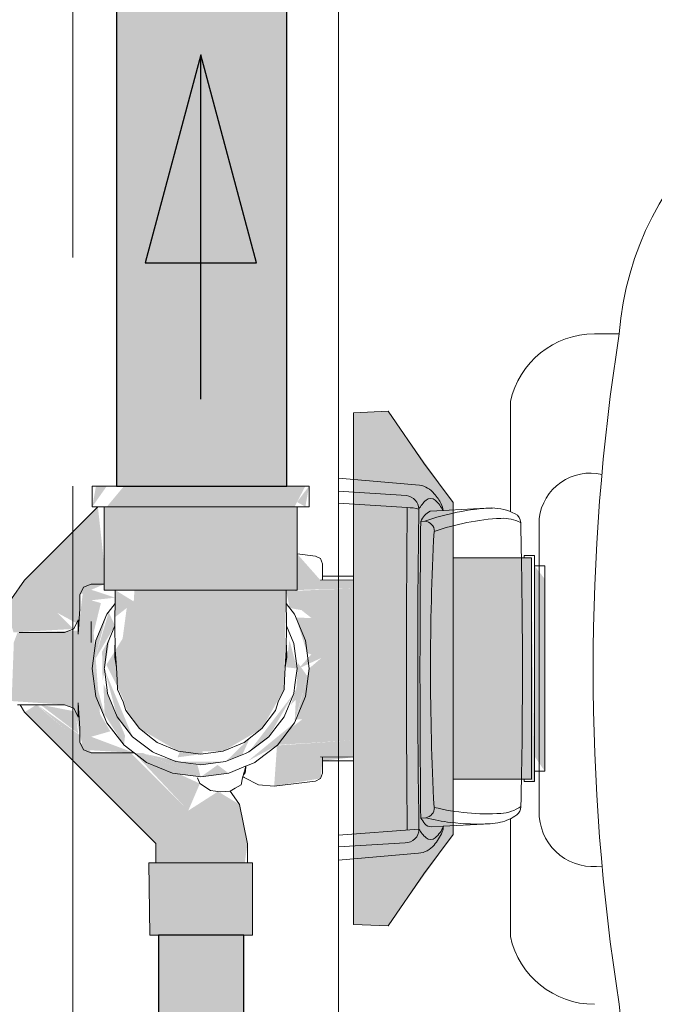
# Model space of a CAD drawing. Header units: millimetres. Extents: x 567 to 934, y -1 to 364.
# Tile 489 of 656: x 766.943 to 767.311, y 46.831 to 47.403. Entities that reach past the tile are written whole.
import ezdxf

# ---------------------------------------------------------------- set-up
doc = ezdxf.new("R2010")
doc.units = ezdxf.units.MM
doc.header["$MEASUREMENT"] = 0
doc.linetypes.add('HIDDEN2', pattern=[0.47625, 0.3175, -0.15875])
for name, color, linetype, lineweight in [('AF-Condutos', 140, 'Continuous', 25), ('AF-Conexões', 152, 'Continuous', 18), ('AF-Curva de transposição', 152, 'Continuous', 18), ('AF-Peça de utilização', 152, 'Continuous', 18), ('AF-Registro', 253, 'Continuous', 18), ('AF-Sentido conduto', 140, 'Continuous', 30), ('DI-Detalhes', 1, 'HIDDEN2', 9)]:
    doc.layers.add(name, color=color, linetype=linetype, lineweight=lineweight)
doc.layers.add('ARQ FINA', color=8, linetype='Continuous')

msp = doc.modelspace()

# ---------------------------------------------------------------- hatches: boundary and pattern name
at = {"layer": 'AF-Condutos', "linetype": 'Continuous'}
for points in [[(767.0073562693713, 47.13169046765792), (767.0073562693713, 49.22269876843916), (766.9988992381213, 47.13169046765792)], [(766.9988992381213, 49.22269876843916), (766.9988992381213, 47.13169046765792), (767.0073405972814, 49.2188238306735)], [(767.0073562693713, 47.13169046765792), (767.0425808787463, 47.13169046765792), (767.0425808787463, 49.22269876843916), (767.0228054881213, 49.22269876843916)], [(767.0073562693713, 47.13169046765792), (767.0228054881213, 49.22269876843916), (767.0073562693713, 49.22269876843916)], [(767.0425808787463, 47.13169046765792), (767.0632595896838, 47.13169046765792), (767.0632595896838, 49.22269876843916), (767.0425808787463, 49.22269876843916)], [(767.0978054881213, 47.13169046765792), (767.0978054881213, 49.22269876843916), (767.0632595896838, 49.22269876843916), (767.0632595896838, 47.13169046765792), (767.0667459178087, 47.53662128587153), (767.0667459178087, 47.13169046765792)], [(767.0667459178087, 47.53662128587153), (767.0632595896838, 47.13169046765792), (767.0667459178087, 47.13169046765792)], [(767.0728054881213, 46.37035379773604), (767.0728054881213, 46.87071329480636), (767.0233523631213, 46.87071329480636), (767.0233523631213, 46.37035379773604)]]:
    msp.add_hatch(color=151, dxfattribs=at).paths.add_polyline_path(points)
at = {"layer": 'AF-Conexões', "linetype": 'Continuous'}
for points in [[(766.9848074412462, 47.11969095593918), (766.9932449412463, 47.13169046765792), (766.9869509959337, 47.13169046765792)], [(767.1023660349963, 47.13169046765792), (767.0032595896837, 47.13169046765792), (766.9932449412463, 47.11969095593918), (767.0923562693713, 47.11969095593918)], [(767.1086599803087, 47.13169046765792), (767.1023660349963, 47.13169046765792), (767.0923562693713, 47.11969095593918), (767.1023660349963, 47.11969095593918)], [(767.1086599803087, 47.11969095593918), (767.1108084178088, 47.13169046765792), (767.1038064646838, 47.12243715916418)], [(766.9918045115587, 47.07129068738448), (767.1038064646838, 47.07129068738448), (767.1038064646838, 47.11969095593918), (766.9918045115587, 47.11969095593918)], [(767.0050801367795, 47.00064508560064), (767.0122049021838, 46.99079080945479), (767.0347586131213, 46.97760294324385), (767.0608523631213, 46.97760294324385), (767.0834109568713, 46.99079080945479), (767.0962381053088, 47.0135526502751), (767.0975174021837, 47.07129068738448), (767.0093045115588, 47.07129068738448), (767.008695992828, 47.06118188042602), (767.0139235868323, 47.06155833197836), (766.9980984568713, 47.07129068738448), (766.9979959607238, 47.05550894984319), (767.0048058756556, 47.06085214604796), (766.9992638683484, 47.01909845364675)], [(766.9932449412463, 47.05719095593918), (766.9869509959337, 47.04199686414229), (766.9848074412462, 47.02569071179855)], [(766.9943448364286, 47.05840798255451), (766.9860494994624, 47.030327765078), (766.9979997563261, 47.0506129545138)], [(766.9950821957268, 47.04348776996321), (766.9905046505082, 47.03555893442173), (766.990810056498, 47.01820494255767)], [(767.0037370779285, 47.00621085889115), (767.0037827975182, 47.04523786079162), (766.9930105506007, 47.02790112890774)], [(767.0974386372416, 47.02644546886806), (767.1038064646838, 47.02569071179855), (767.0993766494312, 47.04222861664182)], [(766.9848074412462, 47.02569071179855), (766.9869509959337, 47.00938455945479), (766.9932449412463, 46.99419046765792)], [(766.9918506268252, 47.02534061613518), (766.9993093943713, 46.99769083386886), (767.0082107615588, 46.98609293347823)], [(767.1023660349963, 46.99419046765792), (767.1096643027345, 47.02142178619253), (767.1042534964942, 47.02908446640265)], [(766.9913159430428, 47.01698392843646), (766.9919384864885, 46.99906793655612), (767.0032595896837, 46.98114298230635), (767.0038477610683, 46.98673697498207)], [(767.0874050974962, 46.98609293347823), (767.1018972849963, 47.01119669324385), (767.0758084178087, 46.97719278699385)], [(767.0489094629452, 46.97601565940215), (767.0478054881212, 47.00658527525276), (767.0343407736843, 46.97407939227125)], [(767.0923562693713, 46.98114298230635), (767.1023660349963, 46.99419046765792), (767.0752531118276, 46.97198648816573)], [(767.071995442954, 46.97561352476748), (767.0763951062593, 46.98533088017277), (767.0626901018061, 46.97198648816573)], [(767.009064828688, 46.97668802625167), (767.0315017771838, 46.96483682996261), (767.0478054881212, 46.96269083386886), (767.0140144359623, 46.97668802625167)], [(767.0159987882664, 46.97594564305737), (767.0478054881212, 46.96269083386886), (767.0459937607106, 46.96945251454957)], [(767.0333133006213, 46.97159891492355), (767.0478054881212, 46.96969095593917), (767.0623025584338, 46.97159891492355)], [(767.0576291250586, 46.96966326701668), (767.0478054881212, 46.96269083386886), (767.0641140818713, 46.96483682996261)]]:
    msp.add_hatch(color=161, dxfattribs=at).paths.add_polyline_path(points)
at = {"layer": 'AF-Curva de transposição', "linetype": 'Continuous'}
for points in [[(766.9346365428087, 47.06164224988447), (766.9389784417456, 47.04668863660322), (766.9738288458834, 47.04869164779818), (766.9644168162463, 47.05810282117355), (766.9918045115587, 47.08548985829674), (766.9880573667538, 47.11969095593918), (766.9454422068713, 47.07707682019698)], [(766.9769955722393, 47.05129682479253), (766.9776590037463, 47.06863993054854), (766.9918045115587, 47.07468851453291), (766.9918045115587, 47.08548985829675), (766.9644168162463, 47.05810282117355)], [(767.0749539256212, 46.92374552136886), (767.0703884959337, 46.94667398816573), (767.0578865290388, 46.95421871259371), (767.0406082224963, 46.94313455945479), (766.9927100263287, 46.97668802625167), (766.9848260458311, 46.97668802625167), (766.9523829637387, 47.00468790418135), (766.9454422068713, 47.00035013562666), (767.0216336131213, 46.92416056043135), (767.0218045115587, 46.91271341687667), (767.0734304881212, 46.91271341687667)], [(766.9776590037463, 46.98273661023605), (766.9776590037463, 46.98691599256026), (766.9527396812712, 47.00468790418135)], [(766.9546586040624, 47.00468790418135), (766.9765896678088, 46.98798060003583), (766.9749910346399, 47.00071770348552)], [(767.0406082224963, 46.94313455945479), (767.0070539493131, 46.97668802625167), (766.9927100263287, 46.97668802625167)], [(767.0473123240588, 46.95879495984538), (767.009064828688, 46.97668802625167), (767.0406082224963, 46.94313455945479)], [(767.0181863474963, 46.87071329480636), (767.0199050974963, 46.87071329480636), (767.0264529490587, 46.91271341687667), (767.0176052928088, 46.91271341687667)], [(767.0780056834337, 46.87071329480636), (767.0691629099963, 46.91271341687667), (767.0264529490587, 46.91271341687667), (767.0199050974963, 46.87071329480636)], [(767.0780056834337, 46.87071329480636), (767.0780056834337, 46.91271341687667), (767.0691629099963, 46.91271341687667)]]:
    msp.add_hatch(color=161, dxfattribs=at).paths.add_polyline_path(points)
at = {"layer": 'AF-Peça de utilização', "linetype": 'Continuous'}
for points in [[(767.238972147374, 46.96140482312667), (767.2418045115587, 46.96005228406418), (767.2400027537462, 47.08360374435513)], [(767.2418045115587, 47.08536234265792), (767.2418045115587, 46.97473086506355), (767.2478054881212, 46.96601969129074), (767.2478054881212, 47.07765238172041)]]:
    msp.add_hatch(color=161, dxfattribs=at).paths.add_polyline_path(points)
at = {"layer": 'AF-Registro', "linetype": 'Continuous'}
for points in [[(767.1946121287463, 47.12213114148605), (767.1567800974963, 47.17522623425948), (767.1366091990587, 47.17434183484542), (767.1366091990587, 46.98358805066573), (767.1567800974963, 46.94195413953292), (767.1366091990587, 46.9012479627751), (767.1366091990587, 46.87703958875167), (767.1567800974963, 46.87615518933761), (767.1946121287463, 46.92925028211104)], [(767.1038064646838, 47.09237706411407), (767.1038064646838, 47.07129068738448), (767.1366091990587, 47.07227030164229), (767.1366091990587, 47.07718851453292), (767.1173806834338, 47.07701944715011)], [(767.2400027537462, 46.96140482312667), (767.2400027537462, 47.08997660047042), (767.1946121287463, 47.08997660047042), (767.1946121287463, 46.96140482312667)], [(766.9413894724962, 47.04668863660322), (766.9392068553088, 47.04087808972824), (766.9379511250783, 47.00678730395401), (766.9687332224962, 47.00468790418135), (766.9740994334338, 47.00257913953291), (766.9797195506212, 46.97843363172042), (767.009064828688, 46.97668802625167), (766.9841629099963, 46.98604593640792), (766.9952968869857, 46.98923690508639), (766.9892705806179, 46.999368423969), (766.9841629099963, 47.06532938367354), (766.9980696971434, 47.0668624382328), (766.9797195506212, 47.07294290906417), (766.9765896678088, 47.04777750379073)], [(767.1366091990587, 47.07227030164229), (767.0975217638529, 47.0706191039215), (767.0995869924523, 47.06081337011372), (767.1366091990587, 47.05447672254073)], [(766.9898053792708, 47.06371033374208), (766.9841629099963, 47.06532938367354), (766.9841629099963, 47.04082926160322)], [(767.1063329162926, 47.05965875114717), (767.112157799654, 47.05504837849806), (767.1366091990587, 47.05447672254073)], [(767.1031664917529, 47.05525858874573), (767.1096277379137, 47.03465180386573), (767.1366091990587, 47.02568766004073), (767.1366091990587, 47.05447672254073)], [(767.1366091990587, 46.99689798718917), (767.1366091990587, 47.02568766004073), (767.1179774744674, 47.03187774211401), (767.1108080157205, 47.02568766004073), (767.1031636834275, 46.99611605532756)], [(767.1179774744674, 47.03187774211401), (767.1120336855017, 47.03385246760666), (767.1046756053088, 47.02568766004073)], [(767.1092462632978, 47.01383431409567), (767.1034988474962, 47.01468729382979), (767.1002127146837, 47.00460245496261)], [(767.1366091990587, 46.98402323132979), (767.1366091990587, 46.99689798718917), (767.0995814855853, 46.99056087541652), (767.0924714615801, 46.98129313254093)], [(767.0995814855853, 46.99056087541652), (767.1366091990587, 46.99689798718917), (767.1069233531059, 46.99620395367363)], [(767.1174392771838, 46.96184000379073), (767.118592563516, 46.97198648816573), (767.1366091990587, 46.97418802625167), (767.1366091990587, 46.98402323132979), (767.092148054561, 46.98098325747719), (767.0905154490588, 46.95737650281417)], [(767.1567800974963, 46.94195413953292), (767.1366091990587, 46.98358805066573), (767.1366091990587, 46.9012479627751)]]:
    msp.add_hatch(color=254, dxfattribs=at).paths.add_polyline_path(points)

# ---------------------------------------------------------------- linework, layer by layer
at = {"layer": 'AF-Condutos'}
for p, q in [((766.9988992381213, 49.22269876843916), (766.9988992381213, 47.13169046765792)), ((767.0978054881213, 47.13169046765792), (767.0978054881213, 47.49949076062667)), ((766.9988992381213, 47.13169046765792), (767.0000571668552, 47.13169046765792)), ((767.0000571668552, 47.13169046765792), (767.0073562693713, 47.13169046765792)), ((767.0073562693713, 47.13169046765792), (767.0228054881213, 47.13169046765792)), ((767.0228054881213, 47.13169046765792), (767.0425808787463, 47.13169046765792)), ((767.0425808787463, 47.13169046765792), (767.0632595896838, 47.13169046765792)), ((767.0632595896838, 47.13169046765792), (767.0667459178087, 47.13169046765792)), ((767.0667459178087, 47.13169046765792), (767.0812625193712, 47.13169046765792)), ((767.0812625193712, 47.13169046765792), (767.0934841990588, 47.13169046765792)), ((767.0934841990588, 47.13169046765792), (767.0978054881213, 47.13169046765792)), ((767.0233523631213, 46.87071329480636), (767.0233523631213, 46.37035379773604)), ((767.0275808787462, 46.87071329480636), (767.0233523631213, 46.87071329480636)), ((767.0353054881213, 46.87071329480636), (767.0275808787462, 46.87071329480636)), ((767.0451931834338, 46.87071329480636), (767.0353054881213, 46.87071329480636)), ((767.0555300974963, 46.87071329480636), (767.0451931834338, 46.87071329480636)), ((767.0645340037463, 46.87071329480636), (767.0555300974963, 46.87071329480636)), ((767.0706472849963, 46.87071329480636), (767.0645340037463, 46.87071329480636)), ((767.0728054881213, 46.87071329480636), (767.0706472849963, 46.87071329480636)), ((767.0728054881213, 46.37035379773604), (767.0728054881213, 46.87071329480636))]:
    msp.add_line(p, q, dxfattribs=at)
at = {"layer": 'AF-Conexões'}
for p, q in [((766.9848074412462, 47.13169046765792), (766.9848074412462, 47.11969095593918)), ((766.9869509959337, 47.13169046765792), (766.9848074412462, 47.13169046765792)), ((766.9932449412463, 47.13169046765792), (766.9869509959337, 47.13169046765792)), ((766.9988992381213, 47.13169046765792), (766.9932449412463, 47.13169046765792)), ((767.0000571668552, 47.13169046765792), (766.9988992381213, 47.13169046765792)), ((767.0032595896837, 47.13169046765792), (767.0000571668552, 47.13169046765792)), ((767.0163064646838, 47.13169046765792), (767.0032595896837, 47.13169046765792)), ((767.0315017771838, 47.13169046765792), (767.0163064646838, 47.13169046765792)), ((767.0478054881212, 47.13169046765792), (767.0315017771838, 47.13169046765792)), ((767.0641140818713, 47.13169046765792), (767.0478054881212, 47.13169046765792)), ((767.0793045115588, 47.13169046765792), (767.0641140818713, 47.13169046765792)), ((767.0923562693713, 47.13169046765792), (767.0793045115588, 47.13169046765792)), ((767.0978054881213, 47.13169046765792), (767.0923562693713, 47.13169046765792)), ((767.1023660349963, 47.13169046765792), (767.0978054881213, 47.13169046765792)), ((767.1086599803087, 47.13169046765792), (767.1023660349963, 47.13169046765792)), ((767.1108084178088, 47.13169046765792), (767.1086599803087, 47.13169046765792)), ((767.1108084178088, 47.11969095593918), (767.1108084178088, 47.13169046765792)), ((766.9848074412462, 47.11969095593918), (766.9869509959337, 47.11969095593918)), ((766.9869509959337, 47.11969095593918), (766.9880573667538, 47.11969095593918)), ((766.9880573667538, 47.11969095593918), (766.9918045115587, 47.11969095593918)), ((766.9918045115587, 47.11969095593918), (766.9932449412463, 47.11969095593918)), ((766.9937136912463, 47.11969095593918), (766.9918045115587, 47.11969095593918)), ((766.9918045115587, 47.11969095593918), (766.9918045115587, 47.07468851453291)), ((766.9932449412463, 47.11969095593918), (767.0032595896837, 47.11969095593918)), ((766.9993093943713, 47.11969095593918), (766.9937136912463, 47.11969095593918)), ((767.0082107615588, 47.11969095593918), (766.9993093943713, 47.11969095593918)), ((767.0032595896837, 47.11969095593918), (767.0163064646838, 47.11969095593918)), ((767.0198074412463, 47.11969095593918), (767.0082107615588, 47.11969095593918)), ((767.0163064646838, 47.11969095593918), (767.0315017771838, 47.11969095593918)), ((767.0333133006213, 47.11969095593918), (767.0198074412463, 47.11969095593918)), ((767.0315017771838, 47.11969095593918), (767.0478054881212, 47.11969095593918)), ((767.0478054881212, 47.11969095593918), (767.0333133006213, 47.11969095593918)), ((767.0478054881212, 47.11969095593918), (767.0641140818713, 47.11969095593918)), ((767.0623025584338, 47.11969095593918), (767.0478054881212, 47.11969095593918)), ((767.0758084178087, 47.11969095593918), (767.0623025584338, 47.11969095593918)), ((767.0641140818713, 47.11969095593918), (767.0793045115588, 47.11969095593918)), ((767.0874050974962, 47.11969095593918), (767.0758084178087, 47.11969095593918)), ((767.0793045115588, 47.11969095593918), (767.0923562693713, 47.11969095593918)), ((767.0963064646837, 47.11969095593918), (767.0874050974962, 47.11969095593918)), ((767.0923562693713, 47.11969095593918), (767.1023660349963, 47.11969095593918)), ((767.1018972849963, 47.11969095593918), (767.0963064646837, 47.11969095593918)), ((767.1038064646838, 47.11969095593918), (767.1018972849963, 47.11969095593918)), ((767.1023660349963, 47.11969095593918), (767.1038064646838, 47.11969095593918)), ((767.1038064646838, 47.11969095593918), (767.1086599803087, 47.11969095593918)), ((767.1038064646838, 47.09237706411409), (767.1038064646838, 47.11969095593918)), ((767.1086599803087, 47.11969095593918), (767.1108084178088, 47.11969095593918)), ((767.1038064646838, 47.07939493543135), (767.1038064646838, 47.09237706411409)), ((767.1038064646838, 47.07129068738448), (767.1038064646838, 47.07939493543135)), ((766.9918045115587, 47.07468851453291), (766.9918045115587, 47.07129068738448)), ((766.9918045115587, 47.07129068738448), (766.9937136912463, 47.07129068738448)), ((766.9937136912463, 47.07129068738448), (766.9980984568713, 47.07129068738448)), ((766.9980984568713, 47.07129068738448), (766.9980657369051, 47.06625266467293)), ((766.9980984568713, 47.07129068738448), (766.9993093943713, 47.07129068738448)), ((767.0017410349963, 47.07129068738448), (766.9980984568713, 47.07129068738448)), ((766.9993093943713, 47.07129068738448), (767.0040672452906, 47.07129068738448)), ((767.0040672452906, 47.07129068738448), (767.0017410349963, 47.07129068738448)), ((767.0040672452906, 47.07129068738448), (767.0046307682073, 47.07129068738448)), ((767.0046307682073, 47.07129068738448), (767.0040672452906, 47.07129068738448)), ((767.0046307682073, 47.07129068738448), (767.0082107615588, 47.07129068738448)), ((767.0066014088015, 47.07129068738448), (767.0046307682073, 47.07129068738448)), ((767.0093045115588, 47.07129068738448), (767.0066014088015, 47.07129068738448)), ((767.0082107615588, 47.07129068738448), (767.0198074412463, 47.07129068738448)), ((767.0201541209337, 47.07129068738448), (767.0093045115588, 47.07129068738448)), ((767.0198074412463, 47.07129068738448), (767.0265288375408, 47.07129068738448)), ((767.0277627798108, 47.07129068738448), (767.0201541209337, 47.07129068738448)), ((767.0265288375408, 47.07129068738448), (767.0277627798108, 47.07129068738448)), ((767.0277627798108, 47.07129068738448), (767.0333133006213, 47.07129068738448)), ((767.0333670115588, 47.07129068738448), (767.0277627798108, 47.07129068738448)), ((767.0333133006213, 47.07129068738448), (767.0478054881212, 47.07129068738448)), ((767.0478054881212, 47.07129068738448), (767.0333670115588, 47.07129068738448)), ((767.0478054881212, 47.07129068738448), (767.0623025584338, 47.07129068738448)), ((767.0622488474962, 47.07129068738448), (767.0478054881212, 47.07129068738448)), ((767.0754617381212, 47.07129068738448), (767.0622488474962, 47.07129068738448)), ((767.0623025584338, 47.07129068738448), (767.0758084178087, 47.07129068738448)), ((767.0863113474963, 47.07129068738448), (767.0754617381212, 47.07129068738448)), ((767.0758084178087, 47.07129068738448), (767.0874050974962, 47.07129068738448)), ((767.0909845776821, 47.07129068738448), (767.0863113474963, 47.07129068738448)), ((767.0874050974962, 47.07129068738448), (767.0909845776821, 47.07129068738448)), ((767.0909845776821, 47.07129068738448), (767.0915490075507, 47.07129068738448)), ((767.0915490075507, 47.07129068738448), (767.0909845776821, 47.07129068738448)), ((767.0915490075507, 47.07129068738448), (767.0963064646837, 47.07129068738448)), ((767.0938748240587, 47.07129068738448), (767.0915490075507, 47.07129068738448)), ((767.0975174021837, 47.07129068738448), (767.0938748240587, 47.07129068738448)), ((767.0963064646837, 47.07129068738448), (767.0975174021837, 47.07129068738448)), ((767.0975174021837, 47.07129068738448), (767.1018972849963, 47.07129068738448)), ((767.0975501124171, 47.06625416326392), (767.0975174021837, 47.07129068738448)), ((767.1018972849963, 47.07129068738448), (767.1038064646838, 47.07129068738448)), ((766.9980657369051, 47.06625266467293), (766.9980475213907, 47.06344794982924)), ((767.0975683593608, 47.06344460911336), (767.0975501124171, 47.06625416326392)), ((766.9980475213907, 47.06344794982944), (766.9941055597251, 47.05831220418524)), ((766.9980475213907, 47.06344794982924), (766.9979959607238, 47.05550894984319)), ((767.0976345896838, 47.0532468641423), (767.0975683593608, 47.06344460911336)), ((767.1023660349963, 47.05719095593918), (767.0975683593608, 47.06344460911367)), ((766.9932449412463, 47.05719095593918), (766.9869509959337, 47.04199686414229)), ((766.9941055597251, 47.05831220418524), (766.9932449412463, 47.05719095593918)), ((766.9979959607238, 47.05550894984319), (766.9979812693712, 47.0532468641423)), ((766.9979812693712, 47.0532468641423), (766.9979902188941, 47.05197179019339)), ((767.097614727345, 47.0505301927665), (767.0976345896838, 47.0532468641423)), ((767.1086599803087, 47.04199686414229), (767.1023660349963, 47.05719095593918)), ((766.9980003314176, 47.05053101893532), (766.9937136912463, 47.04018473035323)), ((766.9979902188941, 47.05197179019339), (766.9980003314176, 47.05053101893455)), ((766.9980003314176, 47.05053101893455), (766.9980984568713, 47.0365506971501)), ((767.0975125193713, 47.0365506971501), (767.097614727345, 47.0505301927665)), ((767.1018972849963, 47.04018473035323), (767.097614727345, 47.0505301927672)), ((766.9869509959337, 47.04199686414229), (766.9848074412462, 47.02569071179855)), ((767.1090423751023, 47.0390945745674), (767.1086599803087, 47.04199686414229)), ((766.9937136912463, 47.04018473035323), (766.9918495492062, 47.02603262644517)), ((766.9978933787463, 47.03923502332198), (766.9978299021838, 47.03223490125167)), ((766.9987869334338, 47.02624063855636), (766.9978933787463, 47.03923502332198)), ((766.9980984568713, 47.0365506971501), (766.9987869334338, 47.02624063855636)), ((767.0977175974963, 47.03923502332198), (767.0968240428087, 47.02624063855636)), ((767.0968240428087, 47.02624063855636), (767.0975125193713, 47.0365506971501)), ((767.0977810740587, 47.03223490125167), (767.0977175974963, 47.03923502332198)), ((767.1038064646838, 47.02569071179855), (767.1018972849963, 47.04018473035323)), ((767.1108084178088, 47.02569071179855), (767.1090423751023, 47.0390945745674)), ((766.9978299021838, 47.03223490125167), (766.9987869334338, 47.02624063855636)), ((767.0968240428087, 47.02624063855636), (767.0977810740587, 47.03223490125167)), ((766.9848074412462, 47.02569071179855), (766.9869509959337, 47.00938455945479)), ((766.9918495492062, 47.02603262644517), (766.9918045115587, 47.02569071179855)), ((766.9918045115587, 47.02569071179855), (766.9918506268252, 47.02534061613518)), ((766.9918506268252, 47.02534061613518), (766.99346338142, 47.0130969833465)), ((766.9987869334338, 47.02624063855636), (766.9991677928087, 47.01897501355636)), ((767.0964480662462, 47.01897501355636), (767.0968240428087, 47.02624063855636)), ((767.1025635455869, 47.01625477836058), (767.1038064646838, 47.02569071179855)), ((767.1090411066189, 47.01227722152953), (767.1108084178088, 47.02569071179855)), ((766.9991677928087, 47.01897501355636), (766.9993728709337, 47.0135526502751)), ((767.0962381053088, 47.0135526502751), (767.0964480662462, 47.01897501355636)), ((766.9993728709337, 47.0135526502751), (767.0027664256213, 47.00624246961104)), ((767.0928445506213, 47.00624246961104), (767.0962381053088, 47.0135526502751)), ((767.1018972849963, 47.01119669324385), (767.1025635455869, 47.01625477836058)), ((766.9869509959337, 47.00938455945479), (766.9932449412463, 46.99419046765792)), ((766.99346338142, 47.0130969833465), (766.9937136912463, 47.01119669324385)), ((766.9937136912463, 47.01119669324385), (766.9993093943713, 46.99769083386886)), ((767.0963064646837, 46.99769083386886), (767.1018972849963, 47.01119669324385)), ((767.1023660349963, 46.99419046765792), (767.1086599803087, 47.00938455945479)), ((767.1086599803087, 47.00938455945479), (767.1090411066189, 47.01227722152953)), ((767.0027664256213, 47.00624246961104), (767.0042800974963, 47.00132059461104)), ((767.0913308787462, 47.00132059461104), (767.0928445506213, 47.00624246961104)), ((766.9993093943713, 46.99769083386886), (767.0082107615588, 46.98609293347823)), ((767.0042800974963, 47.00132059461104), (767.0122049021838, 46.99079080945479)), ((767.0834109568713, 46.99079080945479), (767.0913308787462, 47.00132059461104)), ((767.0908834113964, 46.99062494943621), (767.0963064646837, 46.99769083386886)), ((766.9932449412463, 46.99419046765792), (767.0032595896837, 46.98114298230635)), ((767.0122049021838, 46.99079080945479), (767.0197553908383, 46.98491481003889)), ((767.0730105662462, 46.98269693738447), (767.0834109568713, 46.99079080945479)), ((767.0874050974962, 46.98609293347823), (767.0908834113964, 46.99062494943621)), ((767.0923562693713, 46.98114298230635), (767.1023660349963, 46.99419046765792)), ((767.0082107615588, 46.98609293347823), (767.0198074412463, 46.97719278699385)), ((767.0197553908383, 46.98491481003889), (767.0226052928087, 46.98269693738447)), ((767.0758084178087, 46.97719278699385), (767.0874050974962, 46.98609293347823)), ((767.0032595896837, 46.98114298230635), (767.009064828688, 46.97668802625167)), ((767.0226052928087, 46.98269693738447), (767.0347586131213, 46.97760294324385)), ((767.0608523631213, 46.97760294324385), (767.0730105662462, 46.98269693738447)), ((767.0804200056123, 46.97198648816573), (767.0923562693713, 46.98114298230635)), ((767.009064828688, 46.97668802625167), (767.0163064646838, 46.9711307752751)), ((767.0198074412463, 46.97719278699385), (767.021026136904, 46.97668802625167)), ((767.021026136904, 46.97668802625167), (767.0333133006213, 46.97159891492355)), ((767.0347586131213, 46.97760294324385), (767.0478054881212, 46.97586893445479)), ((767.0478054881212, 46.97586893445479), (767.0608523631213, 46.97760294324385)), ((767.0632383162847, 46.97198648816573), (767.071995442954, 46.97561352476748)), ((767.071995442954, 46.97561352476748), (767.0739236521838, 46.9764121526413)), ((767.0739236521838, 46.9764121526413), (767.0758084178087, 46.97719278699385)), ((767.0163064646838, 46.9711307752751), (767.0315017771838, 46.96483682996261)), ((767.0333133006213, 46.97159891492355), (767.0478054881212, 46.96969095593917)), ((767.0478054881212, 46.96969095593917), (767.0623025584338, 46.97159891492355)), ((767.0623025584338, 46.97159891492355), (767.0632383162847, 46.97198648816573)), ((767.0641140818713, 46.96483682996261), (767.0739236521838, 46.9689012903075)), ((767.0739236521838, 46.9689012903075), (767.074055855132, 46.96895606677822)), ((767.074055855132, 46.96895606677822), (767.0793045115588, 46.9711307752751)), ((767.0793045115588, 46.9711307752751), (767.0804200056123, 46.97198648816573)), ((767.0315017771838, 46.96483682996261), (767.0478054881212, 46.96269083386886)), ((767.0478054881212, 46.96269083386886), (767.0641140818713, 46.96483682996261))]:
    msp.add_line(p, q, dxfattribs=at)
at = {"layer": 'AF-Curva de transposição'}
for p, q in [((766.9880573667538, 47.11969095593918), (766.9454422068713, 47.07707682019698)), ((766.9454422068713, 47.07707682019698), (766.9378072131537, 47.06617116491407)), ((766.9429376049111, 47.00468790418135), (766.9454422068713, 47.00035013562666)), ((766.9454422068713, 47.00035013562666), (767.0216336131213, 46.92416056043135)), ((767.0659186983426, 46.95305854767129), (767.0649190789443, 46.95448638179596)), ((767.0703884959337, 46.94667398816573), (767.0659186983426, 46.95305854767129)), ((767.0749539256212, 46.92374552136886), (767.0703884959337, 46.94667398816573)), ((767.0216336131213, 46.92416056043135), (767.0217508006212, 46.92399332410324)), ((767.0217508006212, 46.92399332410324), (767.0218045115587, 46.92374552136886)), ((767.0218045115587, 46.92374552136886), (767.0218045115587, 46.91271341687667)), ((767.0749539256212, 46.91271341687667), (767.0749539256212, 46.92374552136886)), ((767.0218045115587, 46.91271341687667), (767.0176052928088, 46.91271341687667)), ((767.0176052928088, 46.91271341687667), (767.0181863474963, 46.87071329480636)), ((767.0218045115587, 46.91271341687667), (767.0241957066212, 46.91271341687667)), ((767.0264529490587, 46.91271341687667), (767.0218045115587, 46.91271341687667)), ((767.0241957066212, 46.91271341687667), (767.0296658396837, 46.91271341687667)), ((767.0478054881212, 46.91271341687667), (767.0264529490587, 46.91271341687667)), ((767.0296658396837, 46.91271341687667), (767.0486404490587, 46.91271341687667)), ((767.0691629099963, 46.91271341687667), (767.0478054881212, 46.91271341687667)), ((767.0486404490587, 46.91271341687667), (767.0635476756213, 46.91271341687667)), ((767.0635476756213, 46.91271341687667), (767.0734304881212, 46.91271341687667)), ((767.0749539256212, 46.91271341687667), (767.0691629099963, 46.91271341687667)), ((767.0734304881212, 46.91271341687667), (767.0749539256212, 46.91271341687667)), ((767.0780056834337, 46.91271341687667), (767.0749539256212, 46.91271341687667)), ((767.0780056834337, 46.87071329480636), (767.0780056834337, 46.91271341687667)), ((767.0181863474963, 46.87071329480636), (767.0199050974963, 46.87071329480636)), ((767.0199050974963, 46.87071329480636), (767.0233523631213, 46.87071329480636)), ((767.0233523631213, 46.87071329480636), (767.0310281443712, 46.87071329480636)), ((767.0310281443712, 46.87071329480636), (767.0478054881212, 46.87071329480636)), ((767.0478054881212, 46.87071329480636), (767.0691629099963, 46.87071329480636)), ((767.0691629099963, 46.87071329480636), (767.0728054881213, 46.87071329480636)), ((767.0728054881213, 46.87071329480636), (767.0780056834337, 46.87071329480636))]:
    msp.add_line(p, q, dxfattribs=at)
at = {"layer": 'AF-Peça de utilização'}
for p, q in [((767.2358084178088, 47.09132913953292), (767.2358084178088, 47.08997660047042)), ((767.2400027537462, 47.09132913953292), (767.2358084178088, 47.09132913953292)), ((767.2418045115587, 47.09132913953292), (767.2400027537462, 47.09132913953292)), ((767.2418045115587, 47.08997660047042), (767.2418045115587, 47.09132913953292)), ((767.2418045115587, 47.08536234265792), (767.2418045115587, 47.08997660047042)), ((767.2478054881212, 47.08536234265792), (767.2418045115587, 47.08536234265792)), ((767.2418045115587, 47.08284830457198), (767.2418045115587, 47.08536234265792)), ((767.2418045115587, 47.06448465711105), (767.2418045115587, 47.08284830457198)), ((767.2478054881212, 47.07765238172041), (767.2478054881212, 47.08536234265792)), ((767.1329542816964, 47.07939493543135), (767.1185925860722, 47.07939493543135)), ((767.1366091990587, 47.07939493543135), (767.1329542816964, 47.07939493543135)), ((767.2478054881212, 47.06095804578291), (767.2478054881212, 47.07765238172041)), ((767.2418045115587, 47.03941263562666), (767.2418045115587, 47.06448465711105)), ((767.2478054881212, 47.03816568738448), (767.2478054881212, 47.06095804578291)), ((767.2418045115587, 47.01196878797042), (767.2418045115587, 47.03941263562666)), ((767.2478054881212, 47.01321634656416), (767.2478054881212, 47.03816568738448)), ((767.2478054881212, 46.99042337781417), (767.2478054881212, 47.01321634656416)), ((767.2418045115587, 46.98689676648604), (767.2418045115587, 47.01196878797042)), ((767.2478054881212, 46.97372904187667), (767.2478054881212, 46.99042337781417)), ((767.2418045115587, 46.9685331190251), (767.2418045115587, 46.98689676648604)), ((767.2478054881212, 46.96601969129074), (767.2478054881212, 46.97372904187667)), ((767.118592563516, 46.97198648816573), (767.1329222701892, 46.97198648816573)), ((767.1329222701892, 46.97198648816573), (767.1366091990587, 46.97198648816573)), ((767.2418045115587, 46.96601969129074), (767.2418045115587, 46.9685331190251)), ((767.2418045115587, 46.96140482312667), (767.2418045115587, 46.96601969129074)), ((767.2418045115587, 46.96601969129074), (767.2478054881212, 46.96601969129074)), ((767.2358084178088, 46.96140482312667), (767.2358084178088, 46.96005228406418)), ((767.2358084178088, 46.96005228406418), (767.2400027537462, 46.96005228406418)), ((767.2400027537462, 46.96005228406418), (767.2418045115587, 46.96005228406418)), ((767.2418045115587, 46.96005228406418), (767.2418045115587, 46.96140482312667))]:
    msp.add_line(p, q, dxfattribs=at)
at = {"layer": 'AF-Registro'}
for p, q in [((767.1567800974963, 47.17522623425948), (767.1366091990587, 47.17434183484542)), ((767.1366091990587, 47.17434183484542), (767.1366091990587, 47.16306986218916)), ((767.1775369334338, 47.14500162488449), (767.1567800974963, 47.17522623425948)), ((767.1366091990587, 47.16306986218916), (767.1366091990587, 47.16114786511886)), ((767.1366091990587, 47.16114786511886), (767.1366091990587, 47.15823099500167)), ((767.1366091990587, 47.15823099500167), (767.1366091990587, 47.15448709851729)), ((767.1366091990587, 47.15448709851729), (767.1366091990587, 47.15013346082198)), ((767.1366091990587, 47.15013346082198), (767.1366091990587, 47.07939493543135)), ((767.1946121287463, 47.12213114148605), (767.1775369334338, 47.14500162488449)), ((767.1946121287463, 47.11410379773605), (767.1946121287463, 47.12213114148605)), ((767.1946121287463, 47.11218363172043), (767.1946121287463, 47.11410379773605)), ((767.1946121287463, 47.10874857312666), (767.1946121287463, 47.11218363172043)), ((767.1946121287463, 47.08997660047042), (767.1946121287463, 47.10874857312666)), ((767.1145144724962, 47.09106851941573), (767.1038064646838, 47.09237706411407)), ((767.1174392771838, 47.08953775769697), (767.1145144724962, 47.09106851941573)), ((767.1186111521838, 47.08646341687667), (767.1174392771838, 47.08953775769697)), ((767.1946121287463, 47.08536234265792), (767.1946121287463, 47.08997660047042)), ((767.1946121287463, 47.08997660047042), (767.1946121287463, 47.08536234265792)), ((767.1986843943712, 47.08997660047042), (767.1946121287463, 47.08997660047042)), ((767.2020242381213, 47.08997660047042), (767.1986843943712, 47.08997660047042)), ((767.2040945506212, 47.08997660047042), (767.2020242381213, 47.08997660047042)), ((767.2095535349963, 47.08997660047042), (767.2040945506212, 47.08997660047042)), ((767.2144558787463, 47.08997660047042), (767.2095535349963, 47.08997660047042)), ((767.2245584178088, 47.08997660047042), (767.2144558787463, 47.08997660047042)), ((767.2358084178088, 47.08997660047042), (767.2245584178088, 47.08997660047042)), ((767.2388992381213, 47.08997660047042), (767.2358084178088, 47.08997660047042)), ((767.2400027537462, 47.08997660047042), (767.2388992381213, 47.08997660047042)), ((767.2400027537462, 47.08536234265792), (767.2400027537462, 47.08997660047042)), ((767.1185925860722, 47.07939493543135), (767.1186111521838, 47.08323038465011)), ((767.1186111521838, 47.08323038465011), (767.1186111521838, 47.08646341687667)), ((767.1946121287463, 47.06742227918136), (767.1946121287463, 47.08536234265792)), ((767.1946121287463, 47.08536234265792), (767.1946121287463, 47.02569071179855)), ((767.2400027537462, 47.02569071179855), (767.2400027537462, 47.08536234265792)), ((767.1366091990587, 47.07718851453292), (767.1173806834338, 47.07701944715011)), ((767.1173806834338, 47.07701944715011), (767.1184890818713, 47.07718851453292)), ((767.1184890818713, 47.07718851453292), (767.1185818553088, 47.07717813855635)), ((767.1185818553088, 47.07717813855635), (767.1185819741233, 47.07720268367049)), ((767.1185819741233, 47.07720268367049), (767.1185925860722, 47.07939493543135)), ((767.1366091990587, 47.07939493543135), (767.1366091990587, 47.07718851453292)), ((767.1366091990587, 47.07718851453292), (767.1366091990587, 47.06779337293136)), ((767.1366091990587, 47.07227030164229), (767.1366091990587, 47.07718851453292)), ((766.9786892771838, 47.07079141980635), (766.9776590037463, 47.06864054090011)), ((766.9797195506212, 47.07294290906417), (766.9786892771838, 47.07079141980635)), ((766.9841629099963, 47.07468851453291), (766.9797195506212, 47.07294290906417)), ((766.9918045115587, 47.07468851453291), (766.9841629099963, 47.07468851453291)), ((767.1366091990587, 47.07129068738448), (767.1366091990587, 47.07227030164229)), ((767.1366091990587, 47.06735208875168), (767.1366091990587, 47.07129068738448)), ((766.9776590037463, 47.06864054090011), (766.9776590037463, 47.06453897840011)), ((767.1366091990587, 47.06779337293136), (767.1366091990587, 47.04515098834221)), ((767.1366091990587, 47.05447672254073), (767.1366091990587, 47.06735208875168)), ((767.1946121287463, 47.0256962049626), (767.1946121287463, 47.06742227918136)), ((766.9776590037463, 47.06043680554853), (766.9765896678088, 47.04570474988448)), ((766.9776590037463, 47.06453897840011), (766.9776590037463, 47.06043680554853)), ((766.9765896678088, 47.05399637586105), (766.9756716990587, 47.05208170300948)), ((766.9765896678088, 47.05192362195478), (766.9765896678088, 47.05399637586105)), ((767.1366091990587, 47.04160196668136), (767.1366091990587, 47.05447672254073)), ((766.9740994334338, 47.04879801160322), (766.9687332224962, 47.04668863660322)), ((766.9756716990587, 47.05208170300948), (766.9740994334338, 47.04879801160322)), ((766.9765896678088, 47.04777750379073), (766.9765896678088, 47.05192362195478)), ((766.9765896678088, 47.04570474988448), (766.9765896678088, 47.04777750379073)), ((766.9841629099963, 47.05307962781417), (766.9841629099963, 47.04082926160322)), ((766.9841629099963, 47.04695413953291), (766.9841629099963, 47.05307962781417)), ((766.9687332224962, 47.04668863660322), (766.9422867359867, 47.04668863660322)), ((766.9841629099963, 47.04082926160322), (766.9841629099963, 47.04695413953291)), ((767.1366091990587, 47.04515098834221), (767.1366091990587, 47.00621950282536)), ((767.1366091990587, 47.02568766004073), (767.1366091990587, 47.04160196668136)), ((767.1366091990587, 47.00977335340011), (767.1366091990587, 47.02568766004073)), ((767.1946121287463, 46.98416849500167), (767.1946121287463, 47.0256962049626)), ((767.1946121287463, 47.02569071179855), (767.1946121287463, 46.96601969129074)), ((767.2400027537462, 46.96601969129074), (767.2400027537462, 47.02569071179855)), ((767.1366091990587, 46.99689798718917), (767.1366091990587, 47.00977335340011)), ((766.9413894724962, 47.00468790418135), (766.9429376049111, 47.00468790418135)), ((766.9429376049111, 47.00468790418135), (766.9687332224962, 47.00468790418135)), ((766.9687332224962, 47.00468790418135), (766.9707400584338, 47.00389932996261)), ((766.9707400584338, 47.00389932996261), (766.9740994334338, 47.00257913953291)), ((766.9740994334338, 47.00257913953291), (766.9765896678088, 46.99738016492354)), ((766.9765896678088, 47.00567118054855), (766.9776590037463, 46.99093851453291)), ((766.9765896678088, 47.0035984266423), (766.9765896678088, 47.00567118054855)), ((766.9765896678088, 46.99969156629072), (766.9765896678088, 47.0035984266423)), ((767.1366091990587, 47.00621950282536), (767.1366091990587, 46.98358805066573)), ((766.9765896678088, 46.99738016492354), (766.9765896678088, 46.99969156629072)), ((767.1366091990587, 46.98402323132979), (767.1366091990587, 46.99689798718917)), ((766.9776590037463, 46.99093851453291), (766.9776590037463, 46.98683756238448)), ((766.9776590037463, 46.98683756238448), (766.9776590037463, 46.98273599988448)), ((766.9776590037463, 46.98273599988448), (766.9786892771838, 46.98058512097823)), ((766.9786892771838, 46.98058512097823), (766.9797195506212, 46.97843363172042)), ((767.1366091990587, 46.97910562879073), (767.1366091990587, 46.98402323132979)), ((767.1366091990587, 46.98358805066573), (767.1366091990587, 46.97418802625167)), ((767.1366091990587, 46.97418802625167), (767.1366091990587, 46.97910562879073)), ((767.1946121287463, 46.96601969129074), (767.1946121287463, 46.98416849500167)), ((766.9797195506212, 46.97843363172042), (766.9841629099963, 46.97668802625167)), ((766.9841629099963, 46.97668802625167), (767.0028897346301, 46.97668802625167)), ((767.0028897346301, 46.97668802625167), (767.009064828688, 46.97668802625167)), ((767.1173806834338, 46.97435709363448), (767.1366091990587, 46.97418802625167)), ((767.1184890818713, 46.97418802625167), (767.1173806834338, 46.97435709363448)), ((767.1185818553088, 46.97419840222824), (767.1184890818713, 46.97418802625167)), ((767.118592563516, 46.97198648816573), (767.1185818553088, 46.97419840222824)), ((767.1366091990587, 46.97418802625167), (767.1366091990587, 46.97198648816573)), ((767.0734149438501, 46.96661279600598), (767.0739236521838, 46.96840738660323)), ((767.0739236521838, 46.96840738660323), (767.0739236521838, 46.96890129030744)), ((767.0740408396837, 46.96858255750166), (767.0739236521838, 46.96616190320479)), ((767.074055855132, 46.96895606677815), (767.0740408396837, 46.96858255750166)), ((767.1186111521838, 46.96814676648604), (767.118592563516, 46.97198648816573)), ((767.1186111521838, 46.96491434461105), (767.1186111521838, 46.96814676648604)), ((767.1366091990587, 46.97198648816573), (767.1366091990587, 46.9012479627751)), ((767.0459451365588, 46.96220682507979), (767.0473123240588, 46.95879495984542)), ((767.0712527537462, 46.95817850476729), (767.0721414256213, 46.96212015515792)), ((767.0721414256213, 46.96212015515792), (767.0723756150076, 46.96294631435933)), ((767.0723756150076, 46.96294631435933), (767.0726287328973, 46.96383924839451)), ((767.0723756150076, 46.96294631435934), (767.0731326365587, 46.96233560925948)), ((767.0726287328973, 46.96383924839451), (767.0727456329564, 46.96425164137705)), ((767.0727456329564, 46.96425164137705), (767.0734149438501, 46.96661279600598)), ((767.0731326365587, 46.96433451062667), (767.0727456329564, 46.96425164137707)), ((767.0736746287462, 46.96502481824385), (767.0731326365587, 46.96433451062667)), ((767.0731326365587, 46.96233560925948), (767.0813162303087, 46.95809671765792)), ((767.0739236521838, 46.96616190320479), (767.0736746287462, 46.96502481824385)), ((767.1145144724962, 46.96030924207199), (767.1174392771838, 46.96184000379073)), ((767.1174392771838, 46.96184000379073), (767.1186111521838, 46.96491434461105)), ((767.1946121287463, 46.96140482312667), (767.1946121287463, 46.96601969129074)), ((767.1946121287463, 46.96601969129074), (767.1946121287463, 46.96140482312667)), ((767.2400027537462, 46.96140482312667), (767.2400027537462, 46.96601969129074)), ((767.0473123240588, 46.95879495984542), (767.0535183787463, 46.95484964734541)), ((767.0649050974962, 46.9544852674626), (767.0678201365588, 46.95618082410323)), ((767.0678201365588, 46.95618082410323), (767.0712527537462, 46.95817850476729)), ((767.0813162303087, 46.95809671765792), (767.0905154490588, 46.95737650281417)), ((767.0905154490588, 46.95737650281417), (767.1145144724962, 46.96030924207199)), ((767.1946121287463, 46.94264139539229), (767.1946121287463, 46.96140482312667)), ((767.1946121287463, 46.96140482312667), (767.1986843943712, 46.96140482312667)), ((767.1986843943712, 46.96140482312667), (767.2020242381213, 46.96140482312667)), ((767.2020242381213, 46.96140482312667), (767.2040945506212, 46.96140482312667)), ((767.2040945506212, 46.96140482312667), (767.2095535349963, 46.96140482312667)), ((767.2095535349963, 46.96140482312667), (767.2144558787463, 46.96140482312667)), ((767.2144558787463, 46.96140482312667), (767.2245584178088, 46.96140482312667)), ((767.2245584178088, 46.96140482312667), (767.2358084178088, 46.96140482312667)), ((767.2358084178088, 46.96140482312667), (767.2388992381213, 46.96140482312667)), ((767.2388992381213, 46.96140482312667), (767.2400027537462, 46.96140482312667)), ((767.0535183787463, 46.95484964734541), (767.0564383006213, 46.95442789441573)), ((767.0564383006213, 46.95442789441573), (767.0591922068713, 46.95402994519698)), ((767.0591922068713, 46.95402994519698), (767.0620486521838, 46.95425760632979)), ((767.0620486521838, 46.95425760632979), (767.0649050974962, 46.9544852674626)), ((767.1946121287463, 46.93920511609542), (767.1946121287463, 46.94264139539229)), ((767.1946121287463, 46.93728372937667), (767.1946121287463, 46.93920511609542)), ((767.1946121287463, 46.92925028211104), (767.1946121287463, 46.93728372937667)), ((767.1775369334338, 46.90638101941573), (767.1946121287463, 46.92925028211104)), ((767.1567800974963, 46.87615518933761), (767.1775369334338, 46.90638101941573)), ((767.1366091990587, 46.9012479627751), (767.1366091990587, 46.89689432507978)), ((767.1366091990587, 46.89689432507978), (767.1366091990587, 46.89315042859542)), ((767.1366091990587, 46.89315042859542), (767.1366091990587, 46.89023355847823)), ((767.1366091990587, 46.89023355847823), (767.1366091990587, 46.88831156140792)), ((767.1366091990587, 46.88831156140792), (767.1366091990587, 46.87703958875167)), ((767.1366091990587, 46.87703958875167), (767.1567800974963, 46.87615518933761))]:
    msp.add_line(p, q, dxfattribs=at)
at = {"layer": 'AF-Sentido conduto'}
for p, q in [((767.0478067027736, 47.382193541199), (767.0154543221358, 47.26145281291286)), ((767.0801590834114, 47.26145281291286), (767.0478067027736, 47.382193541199)), ((767.0154543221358, 47.26145281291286), (767.0801590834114, 47.26145281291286))]:
    msp.add_line(p, q, dxfattribs=at)
msp.add_lwpolyline([(767.0478067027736, 47.18219354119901), (767.0478067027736, 47.382193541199)], dxfattribs=at)
at = {"layer": 'ARQ FINA', "lineweight": 5}
for p, q in [((767.1278067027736, 46.10535388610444), (767.1278067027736, 48.0053538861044)), ((767.2910009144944, 47.22011130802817), (767.2766457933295, 47.22011130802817)), ((767.2278067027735, 47.18076974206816), (767.2278067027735, 47.1166441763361)), ((767.1278067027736, 47.13630835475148), (767.1749981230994, 47.13225271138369)), ((767.1278067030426, 47.12868620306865), (767.1673724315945, 47.12614064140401)), ((767.1678249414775, 47.11918520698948), (767.1278067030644, 47.12179675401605)), ((767.1889443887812, 47.11744686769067), (767.1811788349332, 47.11703989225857)), ((767.1886634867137, 47.11743165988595), (767.2170152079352, 47.11896659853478)), ((767.1757016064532, 47.11120685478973), (767.1779851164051, 47.11135647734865)), ((767.2445586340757, 46.9394738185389), (767.2445586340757, 47.11294033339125)), ((767.178639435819, 46.93895752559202), (767.1757020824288, 46.9388272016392)), ((767.1888903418, 46.93401868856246), (767.181774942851, 46.93364578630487)), ((767.2159678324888, 46.93548494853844), (767.1887129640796, 46.93400939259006)), ((767.2278067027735, 46.93854130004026), (767.2278067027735, 46.86993803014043)), ((767.1278067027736, 46.92890391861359), (767.1746808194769, 46.93245162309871)), ((767.1278067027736, 46.92201450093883), (767.1665521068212, 46.92450729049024)), ((767.174464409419, 46.918402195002), (767.1278067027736, 46.91439241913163))]:
    msp.add_line(p, q, dxfattribs=at)
for centre, radius, start, end in [((767.4718448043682, 47.20560261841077), 0.1814249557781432, 87.32885541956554, 175.4131156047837), ((767.2766457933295, 47.17012580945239), 0.04998549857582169, 90, 167.7052762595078), ((768.5390575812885, 47.02535388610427), 1.263161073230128, 171.1306088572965, 188.869391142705), ((767.2741966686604, 47.10935919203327), 0.02985360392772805, 76.88960661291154, 173.1103933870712), ((767.1720116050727, 47.11718964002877), 0.01535628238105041, 41.07521772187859, 78.78554437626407), ((767.1664824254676, 47.11801176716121), 0.008177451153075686, 1.860201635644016, 83.75174395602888), ((767.1907125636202, 47.10973399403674), 0.01818828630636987, 130.9886030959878, 151.984523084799), ((767.1814574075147, 47.12038511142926), 0.004077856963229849, 49.01139690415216, 130.9886030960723), ((767.1614658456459, 47.10799801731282), 0.029345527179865, 26.92478227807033, 41.07521772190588), ((767.1727079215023, 47.11031593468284), 0.01741734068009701, 24.10430959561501, 49.01139690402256), ((777.3520287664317, 47.02505462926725), 10.18463883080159, 179.4704415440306, 180.5238876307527), ((767.168107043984, 47.09516075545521), 0.02402610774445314, 74.1834224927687, 90.6727537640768), ((772.9079839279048, 47.02614353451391), 5.734068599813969, 179.0793451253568, 180.9362270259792), ((767.1868886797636, 47.10619026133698), 0.01226037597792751, 117.7565256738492, 155.8472148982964), ((767.2286719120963, 46.96270652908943), 0.1570539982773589, 101.6557560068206, 108.8283967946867), ((767.1790177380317, 47.11691214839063), 0.009659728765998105, 3.082921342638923, 26.92478227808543), ((767.2214399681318, 46.99776457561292), 0.1212578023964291, 91.88077699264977, 101.6557560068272), ((767.2165772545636, 47.08815886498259), 0.03081084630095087, 63.15699127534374, 89.18555548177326), ((775.512261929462, 47.02504004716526), 8.337005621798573, 179.4078110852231, 180.5925053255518), ((767.177591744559, 47.10528920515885), 0.006080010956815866, 0.4327644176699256, 86.29041777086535), ((767.2289482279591, 46.97749671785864), 0.1356194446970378, 101.2252887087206, 109.6110387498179), ((767.2288134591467, 46.97817577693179), 0.1349271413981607, 92.77471129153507, 101.2252887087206), ((767.2233763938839, 47.0903594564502), 0.02261178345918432, 62.60020105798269, 92.77471129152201), ((767.2277776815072, 47.11029064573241), 0.006006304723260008, 1.373180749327, 63.15699127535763), ((763.6675234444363, 47.02494738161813), 3.567283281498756, 358.7211959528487, 1.373180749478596), ((768.727599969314, 47.02535213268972), 1.546235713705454, 177.0380921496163, 182.9777536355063), ((767.1774488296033, 46.94508012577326), 0.006237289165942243, 281.0044481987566, 358.9955518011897), ((767.2143940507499, 47.07071839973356), 0.1294430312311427, 256.170124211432, 273.4936595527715), ((767.2208789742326, 46.9644979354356), 0.0230247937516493, 273.4936595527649, 304.5063404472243), ((767.228281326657, 46.94528877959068), 0.005637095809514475, 305.441231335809, 0.4655181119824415), ((767.2038087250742, 46.95672199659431), 0.03331976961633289, 212.4838857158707, 219.6214560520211), ((767.2064075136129, 47.04880407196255), 0.1133019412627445, 255.8134186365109, 263.2722570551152), ((767.2156392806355, 46.96305078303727), 0.02743870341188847, 283.3835095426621, 305.4412313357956), ((767.2761056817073, 46.94220299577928), 0.03166487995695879, 184.9444239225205, 279.0555760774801), ((767.1820447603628, 46.93870354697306), 0.005064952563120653, 219.6214560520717, 266.9463236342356), ((767.1727079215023, 46.94046019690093), 0.01741734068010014, 310.9886030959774, 338.2946781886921), ((767.1823435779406, 46.9333059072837), 0.006408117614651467, 336.2590742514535, 6.302653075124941), ((767.2093716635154, 47.07393167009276), 0.1386037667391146, 263.2722570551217, 272.7277429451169), ((767.214132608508, 46.96938321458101), 0.03394790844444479, 273.0989206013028, 283.3835095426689), ((767.1668593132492, 46.93232380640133), 0.007822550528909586, 267.7493070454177, 0.9362270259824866), ((767.1907125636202, 46.94104213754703), 0.01818828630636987, 208.1843660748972, 229.0113969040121), ((767.1594340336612, 46.94338201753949), 0.03143560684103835, 319.740925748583, 336.2590742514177), ((767.1733387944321, 46.93149983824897), 0.01314592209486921, 274.911945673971, 320.097313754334), ((767.1814574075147, 46.93039102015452), 0.004077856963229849, 229.0113969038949, 310.9886030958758), ((767.2766457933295, 46.88058196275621), 0.0499854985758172, 192.2947237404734, 270.0000000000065), ((767.4718448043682, 46.84510515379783), 0.1814249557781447, 184.5868843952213, 272.6711445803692)]:
    msp.add_arc(centre, radius, start, end, dxfattribs=at)
at = {"layer": 'DI-Detalhes'}
for points in [[(760.0269615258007, 52.37047939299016), (766.9734486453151, 52.37047939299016), (766.9734486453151, 43.45458566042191), (760.0269615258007, 43.45458566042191), (760.0269615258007, 52.37047939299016)], [(766.9734486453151, 51.05155817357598), (774.1724298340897, 51.05155817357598), (774.1724298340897, 43.45458566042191), (766.9734486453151, 43.45458566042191), (766.9734486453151, 51.05155817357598)]]:
    msp.add_lwpolyline(points, dxfattribs=at)

doc.saveas('drawing.dxf')
